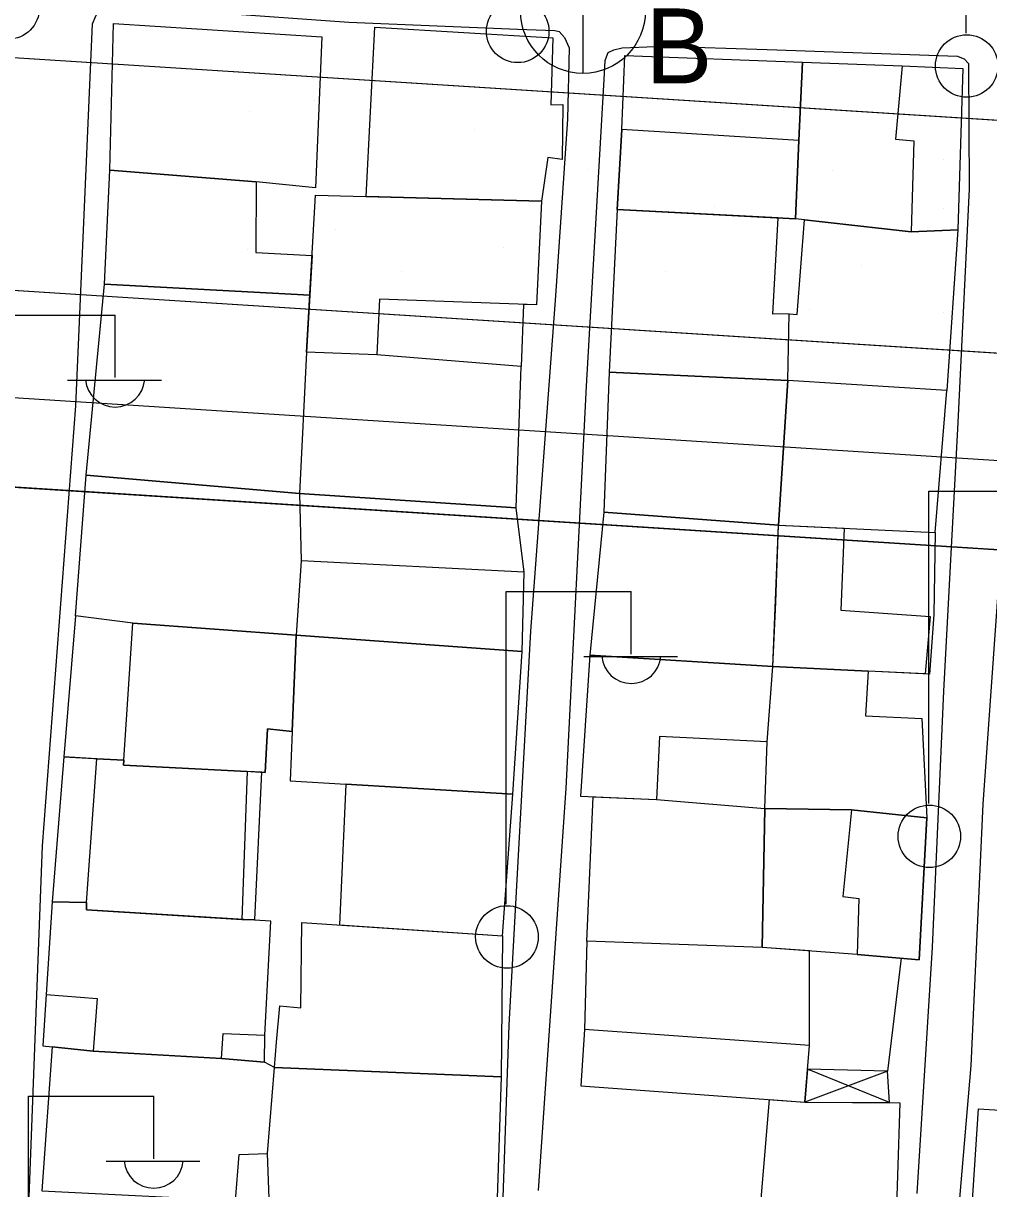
# Model space of a CAD drawing. Extents: x 417997 to 421451, y 4451742 to 4455216.
# Drawn here: x 420272.6 to 420326.7, y 4453354 to 4453419.3 of the extents above; entities that cross this region are included whole.
import ezdxf

# ---------------------------------------------------------------- set-up
doc = ezdxf.new("R2010")
doc.units = 0
for name, color, linetype in [('ADAKENARI', 7, 'Continuous'), ('B_Mesken', 7, 'Continuous'), ('B_Sundurma', 7, 'Continuous'), ('B_Teras', 7, 'Continuous'), ('Default', 7, 'Continuous'), ('KALDIRIM', 7, 'Continuous'), ('PL_AYA_PARK_DINLENME', 7, 'Continuous'), ('PL_TİCK', 7, 'Continuous'), ('S_Elektrik_Diregi', 7, 'Continuous'), ('S_Rogar_Kapagi_Buski', 7, 'Continuous'), ('Sinir_Duvar_tek_tarafa_ait', 7, 'Continuous'), ('TR_PARKALANI', 7, 'Continuous'), ('TR_TİCK', 7, 'Continuous'), ('Yol_Sose', 7, 'Continuous')]:
    doc.layers.add(name, color=color, linetype=linetype)

# ---------------------------------------------------------------- blocks, each defined once
blk = doc.blocks.new('POINT_DISPLAY')
at = {"layer": 'Default'}
blk.add_line((0, 0), (0, 0), dxfattribs=at)

msp = doc.modelspace()

# ---------------------------------------------------------------- linework, layer by layer
at = {"layer": 'ADAKENARI'}
for p, q in [((420439.117, 4453406.743), (420258.015, 4453418.277)), ((420439.117, 4453406.743), (420258.015, 4453418.277)), ((420262.089, 4453404.991), (420438.295, 4453393.769)), ((420262.089, 4453404.991), (420438.295, 4453393.769)), ((420258.449, 4453394.201), (420435.556, 4453382.921)), ((420258.449, 4453394.201), (420435.556, 4453382.921))]:
    msp.add_line(p, q, dxfattribs=at)
at = {"layer": 'B_Mesken'}
for points in [[(420277.481, 4453411.082), (420277.691, 4453419.296), (420289.357, 4453418.552), (420289.007, 4453410.102), (420285.675, 4453410.434)], [(420291.84, 4453409.603), (420292.324, 4453419.091), (420302.281, 4453418.491), (420302.167, 4453414.747), (420302.85, 4453414.761), (420302.81, 4453411.682), (420301.998, 4453411.783), (420301.655, 4453409.349)], [(420306.142, 4453413.351), (420306.324, 4453417.513), (420316.254, 4453417.124), (420316.061, 4453412.747), (420315.867, 4453408.357), (420305.884, 4453408.883)], [(420321.833, 4453416.927), (420325.234, 4453416.782), (420324.962, 4453407.739), (420322.338, 4453407.638), (420315.867, 4453408.357), (420316.061, 4453412.747), (420316.254, 4453417.124)], [(420277.18, 4453404.693), (420277.481, 4453411.082), (420285.675, 4453410.434), (420285.665, 4453406.464), (420288.805, 4453406.296), (420288.68, 4453404.081)], [(420300.644, 4453403.57), (420300.516, 4453400.084), (420292.44, 4453400.736), (420288.5, 4453400.894), (420288.996, 4453409.676), (420301.655, 4453409.349), (420301.363, 4453403.545)], [(420305.884, 4453408.883), (420305.44, 4453399.781), (420315.433, 4453399.309), (420315.519, 4453403.029), (420314.607, 4453403.013), (420314.899, 4453408.408)], [(420315.519, 4453403.029), (420315.963, 4453403.001), (420316.382, 4453408.3), (420322.338, 4453407.638), (420324.962, 4453407.739), (420324.334, 4453398.741), (420315.433, 4453399.309)], [(420276.162, 4453394.003), (420277.18, 4453404.693), (420288.68, 4453404.081), (420288.5, 4453400.894), (420288.096, 4453392.983)], [(420288.5, 4453400.894), (420288.096, 4453392.983), (420300.225, 4453392.175), (420300.516, 4453400.084), (420292.44, 4453400.736)], [(420305.44, 4453399.781), (420305.14, 4453391.934), (420314.917, 4453391.202), (420315.433, 4453399.309)], [(420323.692, 4453390.796), (420324.334, 4453398.741), (420315.433, 4453399.309), (420314.917, 4453391.202)], [(420275.57, 4453386.119), (420276.162, 4453394.003), (420288.096, 4453392.983), (420288.203, 4453389.215), (420287.926, 4453385.052), (420278.78, 4453385.726)], [(420288.096, 4453392.983), (420288.203, 4453389.215), (420287.926, 4453385.052), (420300.569, 4453384.126), (420300.685, 4453388.574), (420300.225, 4453392.175)], [(420314.917, 4453391.202), (420305.14, 4453391.934), (420304.366, 4453383.921), (420314.601, 4453383.289), (420314.768, 4453386.891)], [(420314.768, 4453386.891), (420314.917, 4453391.202), (420323.692, 4453390.796), (420323.623, 4453386.197), (420323.374, 4453382.862), (420314.601, 4453383.289)], [(420278.78, 4453385.726), (420275.57, 4453386.119), (420274.903, 4453378.227), (420278.264, 4453378.049), (420278.245, 4453377.762), (420285.375, 4453377.403), (420286.176, 4453377.363), (420286.319, 4453379.805), (420287.695, 4453379.644), (420287.926, 4453385.052)], [(420287.695, 4453379.644), (420287.583, 4453376.891), (420300.043, 4453376.143), (420300.569, 4453384.126), (420287.926, 4453385.052)], [(420314.287, 4453379.066), (420314.601, 4453383.289), (420304.366, 4453383.921), (420303.834, 4453376.032), (420308.098, 4453375.844), (420314.147, 4453375.334)], [(420319.94, 4453383.029), (420319.781, 4453380.534), (420322.94, 4453380.387), (420323.226, 4453374.818), (420319.003, 4453375.26), (420314.147, 4453375.334), (420314.287, 4453379.066), (420314.601, 4453383.289)], [(420274.903, 4453378.227), (420274.258, 4453370.112), (420276.189, 4453370.067), (420276.184, 4453369.669), (420284.882, 4453369.128), (420285.604, 4453369.117), (420285.995, 4453377.372), (420285.18, 4453377.413), (420278.245, 4453377.762), (420278.264, 4453378.049), (420276.759, 4453378.129)], [(420290.703, 4453376.704), (420290.347, 4453368.82), (420299.475, 4453368.218), (420300.043, 4453376.143)], [(420314.147, 4453375.334), (420313.999, 4453367.554), (420304.189, 4453367.91), (420304.537, 4453376.001), (420308.098, 4453375.844)], [(420319.318, 4453367.167), (420313.999, 4453367.554), (420314.147, 4453375.334), (420319.003, 4453375.26), (420323.226, 4453374.818), (420322.793, 4453366.863)], [(420273.918, 4453364.915), (420273.744, 4453362.052), (420276.549, 4453361.754), (420283.734, 4453361.341), (420286.151, 4453361.136), (420286.161, 4453362.645), (420286.5, 4453369.027), (420276.184, 4453369.669), (420276.189, 4453370.067), (420274.258, 4453370.112)], [(420288.241, 4453368.959), (420299.475, 4453368.218), (420299.387, 4453360.308), (420286.703, 4453360.838), (420286.817, 4453362.257), (420287.011, 4453364.292), (420288.183, 4453364.174)], [(420316.652, 4453362.06), (420316.648, 4453367.361), (420313.999, 4453367.554), (420304.189, 4453367.91), (420304.055, 4453362.97), (420303.849, 4453359.808), (420316.385, 4453358.902)], [(420274.263, 4453361.997), (420273.676, 4453353.938), (420284.529, 4453353.387), (420284.723, 4453355.966), (420286.314, 4453356.012), (420286.703, 4453360.838), (420286.151, 4453361.136), (420283.734, 4453361.341), (420276.549, 4453361.754)], [(420286.703, 4453360.838), (420299.387, 4453360.308), (420299.115, 4453351.816), (420286.417, 4453352.996), (420286.314, 4453356.012)], [(420313.785, 4453351.459), (420314.42, 4453359.044), (420316.385, 4453358.902), (420321.712, 4453358.866), (420321.459, 4453350.724)], [(420336.115, 4453357.899), (420335.937, 4453349.909), (420325.6, 4453350.542), (420326.115, 4453358.522)]]:
    msp.add_lwpolyline(points, close=True, dxfattribs=at)
at = {"layer": 'B_Sundurma'}
for p, q in [((420321.027, 4453360.629), (420316.385, 4453358.902)), ((420321.135, 4453358.87), (420316.541, 4453360.741))]:
    msp.add_line(p, q, dxfattribs=at)
msp.add_lwpolyline([(420321.135, 4453358.87), (420321.027, 4453360.629), (420316.541, 4453360.741), (420316.385, 4453358.902)], close=True, dxfattribs=at)
at = {"layer": 'B_Teras'}
for points in [[(420316.254, 4453417.124), (420321.833, 4453416.927), (420321.465, 4453412.822), (420322.499, 4453412.725), (420322.338, 4453407.638), (420315.867, 4453408.357)], [(420316.061, 4453412.747), (420306.142, 4453413.351), (420305.884, 4453408.883), (420315.867, 4453408.357)], [(420288.5, 4453400.894), (420288.996, 4453409.676), (420301.655, 4453409.349), (420301.363, 4453403.545), (420292.577, 4453403.858), (420292.44, 4453400.736)], [(420318.591, 4453391.032), (420318.402, 4453386.438), (420323.402, 4453386.095), (420323.133, 4453382.874), (420319.94, 4453383.029), (420314.601, 4453383.289), (420314.917, 4453391.202)], [(420288.203, 4453389.215), (420287.926, 4453385.052), (420300.569, 4453384.126), (420300.685, 4453388.574)], [(420278.245, 4453377.762), (420278.78, 4453385.726), (420287.926, 4453385.052), (420287.695, 4453379.644), (420286.319, 4453379.805), (420286.176, 4453377.363)], [(420308.248, 4453379.373), (420308.098, 4453375.844), (420314.147, 4453375.334), (420314.287, 4453379.066)], [(420285.18, 4453377.413), (420284.882, 4453369.128), (420276.184, 4453369.669), (420276.189, 4453370.067), (420276.759, 4453378.129), (420278.264, 4453378.049), (420278.245, 4453377.762)], [(420319.003, 4453375.26), (420318.523, 4453370.405), (420319.408, 4453370.294), (420319.318, 4453367.167), (420322.793, 4453366.863), (420323.226, 4453374.818)], [(420286.5, 4453369.027), (420276.184, 4453369.669), (420276.189, 4453370.067), (420274.258, 4453370.112), (420273.918, 4453364.915), (420276.772, 4453364.705), (420276.549, 4453361.754), (420283.734, 4453361.341), (420283.833, 4453362.744), (420286.161, 4453362.645)], [(420304.055, 4453362.97), (420303.849, 4453359.808), (420316.385, 4453358.902), (420316.652, 4453362.06)]]:
    msp.add_lwpolyline(points, close=True, dxfattribs=at)
at = {"layer": 'KALDIRIM'}
msp.add_line((420261.708, 4453399.004), (420438.942, 4453387.715), dxfattribs=at)
msp.add_line((420261.708, 4453399.004), (420438.942, 4453387.715), dxfattribs=at)
at = {"layer": 'PL_AYA_PARK_DINLENME'}
for points in [[(420439.117, 4453406.743), (420258.015, 4453418.277)], [(420439.117, 4453406.743), (420258.015, 4453418.277)], [(420262.089, 4453404.991), (420438.295, 4453393.769)], [(420262.089, 4453404.991), (420438.295, 4453393.769)]]:
    msp.add_lwpolyline(points, dxfattribs=at)
at = {"layer": 'PL_TİCK'}
msp.add_lwpolyline([(420343.792, 4453273.663), (420357.117, 4453273.865), (420433.491, 4453269.164), (420434.165, 4453279.129), (420434.178, 4453279.141), (420440.238, 4453377.613), (420435.556, 4453382.921), (420258.449, 4453394.201), (420249.675, 4453391.251), (420241.035, 4453383.791), (420236.838, 4453375.541), (420229.073, 4453281.843), (420228.245, 4453271.853), (420271.831, 4453272.539), (420282.058, 4453272.7), (420289.162, 4453272.812), (420331.467, 4453273.477), (420343.792, 4453273.663)], dxfattribs=at)
msp.add_lwpolyline([(420343.792, 4453273.663), (420357.117, 4453273.865), (420433.491, 4453269.164), (420434.165, 4453279.129), (420434.178, 4453279.141), (420440.238, 4453377.613), (420435.556, 4453382.921), (420258.449, 4453394.201), (420249.675, 4453391.251), (420241.035, 4453383.791), (420236.838, 4453375.541), (420229.073, 4453281.843), (420228.245, 4453271.853), (420271.831, 4453272.539), (420282.058, 4453272.7), (420289.162, 4453272.812), (420331.467, 4453273.477), (420343.792, 4453273.663)], dxfattribs=at)
at = {"layer": 'S_Elektrik_Diregi'}
for p, q in [((420325.421, 4453418.751), (420325.421, 4453436.251)), ((420270.784, 4453402.965), (420277.784, 4453402.965)), ((420277.784, 4453399.465), (420277.784, 4453402.965)), ((420275.124, 4453399.325), (420280.374, 4453399.325)), ((420323.327, 4453375.615), (420323.327, 4453393.115)), ((420323.327, 4453393.115), (420330.327, 4453393.115)), ((420299.68, 4453369.982), (420299.68, 4453387.482)), ((420299.68, 4453387.482), (420306.68, 4453387.482)), ((420306.68, 4453383.982), (420306.68, 4453387.482)), ((420304.02, 4453383.842), (420309.27, 4453383.842)), ((420272.942, 4453341.725), (420272.942, 4453359.225)), ((420272.942, 4453359.225), (420279.942, 4453359.225)), ((420279.942, 4453355.725), (420279.942, 4453359.225)), ((420277.282, 4453355.585), (420282.532, 4453355.585))]:
    msp.add_line(p, q, dxfattribs=at)
for centre in [(420271.796, 4453420.165), (420300.321, 4453418.854), (420325.457, 4453416.916), (420323.363, 4453373.78), (420299.716, 4453368.147)]:
    msp.add_circle(centre, 1.75, dxfattribs=at)
for centre in [(420277.785, 4453399.478), (420306.681, 4453383.995), (420279.943, 4453355.737)]:
    msp.add_arc(centre, 1.658, 184.83843, 355.14641, dxfattribs=at)
at = {"layer": 'S_Rogar_Kapagi_Buski'}
msp.add_line((420303.972, 4453423.503), (420303.972, 4453416.503), dxfattribs=at)
msp.add_circle((420303.972, 4453420.003), 3.5, dxfattribs=at)
at = {"layer": 'Sinir_Duvar_tek_tarafa_ait'}
msp.add_lwpolyline([(420321.791, 4453366.951), (420321.027, 4453360.629)], dxfattribs=at)
at = {"layer": 'TR_TİCK'}
msp.add_lwpolyline([(420343.792, 4453273.663), (420357.117, 4453273.865), (420433.491, 4453269.164), (420434.165, 4453279.129), (420434.178, 4453279.141), (420440.238, 4453377.613), (420435.556, 4453382.921), (420258.449, 4453394.201), (420249.675, 4453391.251), (420241.035, 4453383.791), (420236.838, 4453375.541), (420229.073, 4453281.843), (420228.245, 4453271.853), (420271.831, 4453272.539), (420282.058, 4453272.7), (420289.162, 4453272.812), (420331.467, 4453273.477), (420343.792, 4453273.663)], dxfattribs=at)
msp.add_lwpolyline([(420343.792, 4453273.663), (420357.117, 4453273.865), (420433.491, 4453269.164), (420434.165, 4453279.129), (420434.178, 4453279.141), (420440.238, 4453377.613), (420435.556, 4453382.921), (420258.449, 4453394.201), (420249.675, 4453391.251), (420241.035, 4453383.791), (420236.838, 4453375.541), (420229.073, 4453281.843), (420228.245, 4453271.853), (420271.831, 4453272.539), (420282.058, 4453272.7), (420289.162, 4453272.812), (420331.467, 4453273.477), (420343.792, 4453273.663)], dxfattribs=at)
at = {"layer": 'Yol_Sose'}
for points in [[(420272.717, 4453346.683), (420273.719, 4453373.243), (420275.589, 4453397.889), (420276.522, 4453419.277), (420276.723, 4453419.762), (420277.057, 4453420.065), (420277.67, 4453420.252), (420278.572, 4453420.242), (420290.866, 4453419.363)], [(420290.866, 4453419.363), (420300.313, 4453418.983), (420302.393, 4453418.909), (420302.648, 4453418.856), (420302.93, 4453418.516), (420303.206, 4453417.933), (420303.114, 4453413.948), (420302.44, 4453404.041), (420301.028, 4453385.262), (420299.817, 4453363.21), (420299.233, 4453346.052), (420298.621, 4453337.798), (420298.513, 4453337.525), (420298.297, 4453337.285), (420297.97, 4453337.131), (420297.092, 4453336.943), (420284.45, 4453338.036), (420273.076, 4453339.249), (420272.686, 4453339.316), (420272.603, 4453339.551), (420272.459, 4453340.331), (420272.488, 4453341.191), (420272.717, 4453346.683)], [(420301.492, 4453353.957), (420303.038, 4453376.471), (420304.162, 4453398.979), (420305.179, 4453416.503), (420305.215, 4453417.227), (420305.348, 4453417.58), (420305.387, 4453417.68), (420305.693, 4453417.828), (420306.16, 4453417.934), (420308.472, 4453418.018)], [(420308.472, 4453418.018), (420314.288, 4453417.843)], [(420314.288, 4453417.843), (420324.939, 4453417.459), (420325.066, 4453417.419), (420325.319, 4453417.325), (420325.557, 4453417.056), (420325.584, 4453410.036), (420324.961, 4453396.953), (420324.164, 4453381.909), (420323.525, 4453367.577), (420322.656, 4453353.786)], [(420334.083, 4453301.338), (420322.753, 4453302.331), (420322.365, 4453302.573), (420322.144, 4453303.024), (420322.467, 4453312.83), (420323.648, 4453336.054), (420324.644, 4453348.463), (420325.706, 4453360.956), (420326.38, 4453375.59), (420327.338, 4453389.269)]]:
    msp.add_lwpolyline(points, dxfattribs=at)

# ---------------------------------------------------------------- block references
at = {"layer": 'TR_PARKALANI', "xscale": 0.1, "yscale": 0.10000000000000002}
for p in [(420276.242, 4453415.35), (420276.242, 4453415.35), (420288.946, 4453414.984), (420288.946, 4453414.984), (420285.29, 4453414.344), (420285.29, 4453414.344), (420297.902, 4453413.339), (420297.902, 4453413.339), (420312.89, 4453413.339), (420312.89, 4453413.339), (420324.131, 4453411.694), (420324.131, 4453411.694), (420283.371, 4453410.689), (420283.371, 4453410.689), (420304.208, 4453411.146), (420304.208, 4453411.146), (420317.916, 4453411.054), (420317.916, 4453411.054), (420293.789, 4453409.866), (420293.789, 4453409.866), (420311.336, 4453409.044), (420311.336, 4453409.044), (420324.131, 4453408.952), (420324.131, 4453408.952), (420276.06, 4453408.13), (420276.06, 4453408.13), (420290.134, 4453407.764), (420290.134, 4453407.764), (420299.547, 4453406.759), (420299.547, 4453406.759), (420285.199, 4453406.668), (420285.199, 4453406.668), (420319.561, 4453405.754), (420319.561, 4453405.754), (420289.128, 4453405.205), (420289.128, 4453405.205), (420293.789, 4453405.388), (420293.789, 4453405.388), (420308.594, 4453405.388), (420308.594, 4453405.388), (420305.579, 4453403.835), (420305.579, 4453403.835), (420316.637, 4453403.286), (420316.637, 4453403.286), (420324.131, 4453403.103), (420324.131, 4453403.103)]:
    msp.add_blockref('POINT_DISPLAY', p, dxfattribs=at)

# ---------------------------------------------------------------- texts
at = {"layer": 'S_Rogar_Kapagi_Buski'}
msp.add_text('B', height=4.2, dxfattribs=at).set_placement((420307.472, 4453415.938))

doc.saveas('drawing.dxf')
